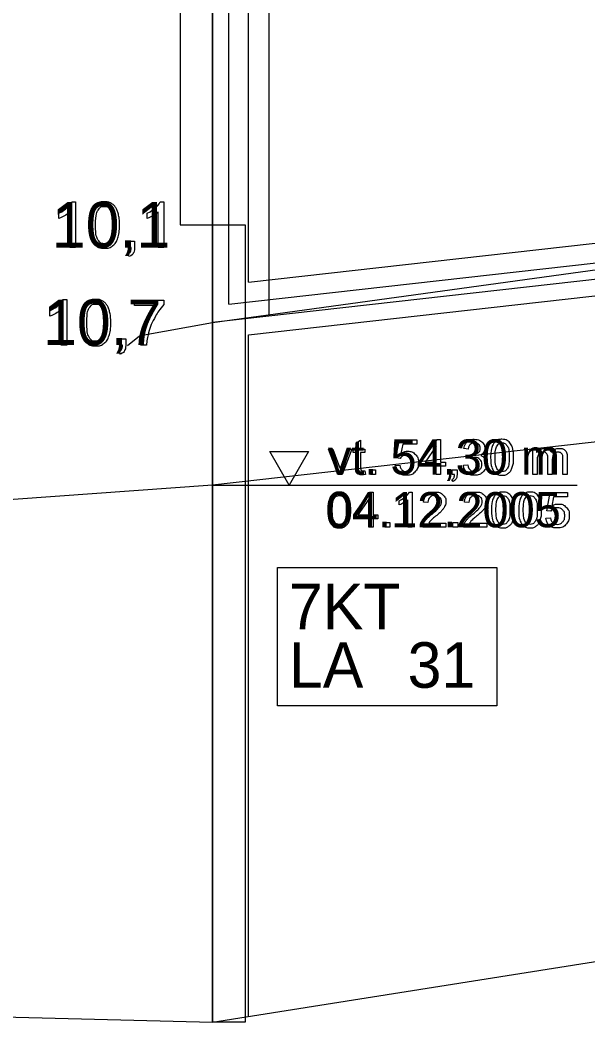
# Model space of a CAD drawing. Extents: x 532503 to 539665, y 6557663 to 6561526.
# Drawn here: x 537309.3 to 537379.2, y 6559644.4 to 6559769.1 of the extents above; entities that cross this region are included whole.
import ezdxf

# ---------------------------------------------------------------- set-up
doc = ezdxf.new("R2010")
doc.units = 0
for name, color, linetype in [('Default', 7, 'Continuous'), ('GEOLPUNKT', 7, 'Continuous'), ('illumineerimisjooned', 7, 'Continuous'), ('PIIR', 7, 'Continuous'), ('Plokid', 7, 'Continuous'), ('Proovid', 7, 'Continuous'), ('RELJEEF', 7, 'Continuous'), ('Täide', 7, 'Continuous'), ('Veetase', 7, 'Continuous'), ('VORMISTUS', 7, 'Continuous')]:
    doc.layers.add(name, color=color, linetype=linetype)

msp = doc.modelspace()

# ---------------------------------------------------------------- linework, layer by layer
at = {"layer": 'Default'}
msp.add_lwpolyline([(537322.51, 6559729.18), (537324.01, 6559730.34), (537324.11, 6559730.4), (537332.99, 6559732), (537332.99, 6559732), (537453.05, 6559748.5), (537453.2, 6559748.53), (537457.32, 6559749.07), (537459.17, 6559749.33), (537460.24, 6559749.47), (537467.15, 6559750.4), (537470.8, 6559750.72), (537596.15, 6559761.6)], dxfattribs=at)
at = {"layer": 'GEOLPUNKT'}
msp.add_line((537332.99, 6559946), (537332.99, 6559646), dxfattribs=at)
at = {"layer": 'illumineerimisjooned'}
msp.add_line((537335, 6559734.24), (537335, 6559946.46), dxfattribs=at)
msp.add_lwpolyline([(537335, 6559734.24), (537596.35, 6559763.64), (537748.15, 6559715.21), (537873.25, 6559657.14)], dxfattribs=at)
at = {"layer": 'PIIR'}
msp.add_line((537333, 6559732.01), (537333, 6559946), dxfattribs=at)
msp.add_lwpolyline([(537333, 6559732.01), (537596.15, 6559761.6), (537747.42, 6559713.34), (537875.25, 6559654)], dxfattribs=at)
at = {"layer": 'Plokid'}
for p, q in [((537337.4, 6559736.93), (537337.4, 6559941)), ((537337.4, 6559646.7), (537337.4, 6559730.49))]:
    msp.add_line(p, q, dxfattribs=at)
for points in [[(537337.4, 6559736.93), (537596.59, 6559766.08), (537749.02, 6559717.45), (537870.85, 6559660.9)], [(537337.4, 6559730.49), (537595.95, 6559759.57), (537746.69, 6559711.48), (537873.25, 6559652.73)]]:
    msp.add_lwpolyline(points, dxfattribs=at)
at = {"layer": 'Proovid'}
for points in [[(537332.99, 6559848), (537328.99, 6559848), (537328.99, 6559744), (537332.99, 6559744)], [(537332.99, 6559744), (537336.99, 6559744), (537336.99, 6559646), (537332.99, 6559646)], [(537340.99, 6559701.89), (537367.99, 6559701.89), (537367.99, 6559684.89), (537340.99, 6559684.89)]]:
    msp.add_lwpolyline(points, close=True, dxfattribs=at)
for points in [[(537315.68, 6559746.83), (537316.12, 6559746.83), (537316.12, 6559741.2)], [(537326.55, 6559746.83), (537326.99, 6559746.83), (537326.99, 6559741.2)], [(537314.06, 6559744.76), (537314.06, 6559745.42)], [(537316.12, 6559741.2), (537315.43, 6559741.2), (537315.43, 6559745.59)], [(537324.93, 6559744.76), (537324.93, 6559745.42)], [(537326.99, 6559741.2), (537326.31, 6559741.2), (537326.31, 6559745.59)], [(537322.6, 6559741.2), (537322.6, 6559741.99), (537323.39, 6559741.99), (537323.39, 6559741.2)], [(537322.99, 6559741.2), (537322.6, 6559741.2)], [(537322.75, 6559740.1), (537322.56, 6559740.39)], [(537314.6, 6559734.83), (537315.05, 6559734.83), (537315.05, 6559729.21)], [(537323.38, 6559734.07), (537323.38, 6559734.73), (537327, 6559734.73), (537327, 6559734.2)], [(537312.98, 6559732.76), (537312.98, 6559733.42)], [(537315.05, 6559729.21), (537314.36, 6559729.21), (537314.36, 6559733.59)], [(537326.12, 6559734.07), (537323.38, 6559734.07)], [(537321.53, 6559729.21), (537321.53, 6559729.99), (537322.31, 6559729.99), (537322.31, 6559729.21)], [(537321.92, 6559729.21), (537321.53, 6559729.21)], [(537324.87, 6559729.21), (537324.16, 6559729.21)], [(537321.67, 6559728.1), (537321.48, 6559728.39)]]:
    msp.add_lwpolyline(points, dxfattribs=at)
for points in [[(537314.06, 6559745.42), (537314.64, 6559745.69), (537315.07, 6559746.08), (537315.5, 6559746.46), (537315.68, 6559746.83)], [(537317.88, 6559743.97), (537317.88, 6559744.96), (537318.09, 6559745.57), (537318.29, 6559746.17), (537318.7, 6559746.5), (537319.1, 6559746.83), (537319.71, 6559746.83), (537320.16, 6559746.83), (537320.5, 6559746.64), (537320.84, 6559746.46), (537321.06, 6559746.12), (537321.28, 6559745.78), (537321.41, 6559745.29), (537321.53, 6559744.8), (537321.53, 6559743.97), (537321.53, 6559742.98), (537321.33, 6559742.38), (537321.13, 6559741.77), (537320.73, 6559741.44), (537320.32, 6559741.11), (537319.71, 6559741.11), (537318.9, 6559741.11), (537318.44, 6559741.69), (537317.88, 6559742.39), (537317.88, 6559743.97)], [(537324.93, 6559745.42), (537325.51, 6559745.69), (537325.94, 6559746.08), (537326.37, 6559746.46), (537326.55, 6559746.83)], [(537315.43, 6559745.59), (537315.19, 6559745.35), (537314.78, 6559745.11), (537314.38, 6559744.87), (537314.06, 6559744.76)], [(537318.59, 6559743.97), (537318.59, 6559742.59), (537318.91, 6559742.13), (537319.24, 6559741.67), (537319.71, 6559741.67), (537320.18, 6559741.67), (537320.5, 6559742.13), (537320.82, 6559742.59), (537320.82, 6559743.97), (537320.82, 6559745.35), (537320.5, 6559745.8), (537320.18, 6559746.26), (537319.7, 6559746.26), (537319.23, 6559746.26), (537318.95, 6559745.86), (537318.59, 6559745.35), (537318.59, 6559743.97)], [(537326.31, 6559745.59), (537326.06, 6559745.35), (537325.65, 6559745.11), (537325.25, 6559744.87), (537324.93, 6559744.76)], [(537322.56, 6559740.39), (537322.78, 6559740.49), (537322.88, 6559740.67), (537322.98, 6559740.86), (537322.99, 6559741.2)], [(537323.39, 6559741.2), (537323.39, 6559740.77), (537323.23, 6559740.51), (537323.08, 6559740.24), (537322.75, 6559740.1)], [(537312.98, 6559733.42), (537313.56, 6559733.69), (537313.99, 6559734.08), (537314.42, 6559734.46), (537314.6, 6559734.83)], [(537316.81, 6559731.97), (537316.81, 6559732.96), (537317.01, 6559733.57), (537317.22, 6559734.17), (537317.62, 6559734.5), (537318.02, 6559734.83), (537318.63, 6559734.83), (537319.08, 6559734.83), (537319.42, 6559734.65), (537319.77, 6559734.46), (537319.99, 6559734.12), (537320.21, 6559733.78), (537320.33, 6559733.29), (537320.46, 6559732.8), (537320.46, 6559731.97), (537320.46, 6559730.98), (537320.26, 6559730.38), (537320.05, 6559729.77), (537319.65, 6559729.44), (537319.25, 6559729.11), (537318.63, 6559729.11), (537317.82, 6559729.11), (537317.36, 6559729.69), (537316.81, 6559730.39), (537316.81, 6559731.97)], [(537317.52, 6559731.97), (537317.52, 6559730.59), (537317.84, 6559730.13), (537318.16, 6559729.68), (537318.63, 6559729.68), (537319.11, 6559729.68), (537319.43, 6559730.13), (537319.75, 6559730.59), (537319.75, 6559731.97), (537319.75, 6559733.35), (537319.43, 6559733.81), (537319.11, 6559734.26), (537318.63, 6559734.26), (537318.15, 6559734.26), (537317.87, 6559733.86), (537317.52, 6559733.35), (537317.52, 6559731.97)], [(537327, 6559734.2), (537326.47, 6559733.63), (537325.94, 6559732.69), (537325.42, 6559731.74), (537325.13, 6559730.75), (537324.92, 6559730.04), (537324.87, 6559729.21)], [(537314.36, 6559733.59), (537314.11, 6559733.35), (537313.71, 6559733.11), (537313.3, 6559732.88), (537312.98, 6559732.76)], [(537324.16, 6559729.21), (537324.17, 6559729.87), (537324.42, 6559730.8), (537324.67, 6559731.74), (537325.13, 6559732.61), (537325.59, 6559733.48), (537326.12, 6559734.07)], [(537321.48, 6559728.39), (537321.7, 6559728.49), (537321.8, 6559728.67), (537321.91, 6559728.86), (537321.92, 6559729.21)], [(537322.31, 6559729.21), (537322.31, 6559728.77), (537322.16, 6559728.51), (537322.01, 6559728.24), (537321.67, 6559728.1)]]:
    msp.add_open_spline(points, degree=3, dxfattribs=at)
at = {"layer": 'RELJEEF'}
msp.add_line((537339.92, 6559932.68), (537339.92, 6559732.96), dxfattribs=at)
at = {"layer": 'Täide'}
msp.add_lwpolyline([(537303.91, 6559646.73), (537332.99, 6559646), (537596.15, 6559687.6), (537701.31, 6559668.24), (537759.9, 6559630.65), (537816.72, 6559549.2), (537847.4, 6559524.13), (537875.25, 6559518), (537897.46, 6559518)], dxfattribs=at)
msp.add_lwpolyline([(537303.91, 6559646.73), (537332.99, 6559646), (537596.15, 6559687.6), (537701.31, 6559668.24), (537759.9, 6559630.65), (537816.72, 6559549.2), (537847.4, 6559524.13), (537875.25, 6559518), (537897.46, 6559518)], dxfattribs=at)
msp.add_lwpolyline([(537303.91, 6559646.73), (537332.99, 6559646), (537596.15, 6559687.6), (537701.31, 6559668.24), (537759.9, 6559630.65), (537816.72, 6559549.2), (537847.4, 6559524.13), (537875.25, 6559518), (537897.46, 6559518)], dxfattribs=at)
at = {"layer": 'Veetase'}
msp.add_lwpolyline([(537897.46, 6559630.11), (537875.25, 6559634), (537737.03, 6559696.96), (537596.15, 6559741.6), (537333, 6559712), (537303.91, 6559709.89)], dxfattribs=at)
at = {"layer": 'VORMISTUS'}
msp.add_line((537333, 6559712), (537377.87, 6559712), dxfattribs=at)
for points in [[(537350.68, 6559714.21), (537350.68, 6559716.02), (537350.29, 6559716.02), (537350.29, 6559716.43), (537350.68, 6559716.43), (537350.68, 6559717.2), (537351.21, 6559717.52), (537351.21, 6559716.43), (537351.74, 6559716.43), (537351.74, 6559716.02), (537351.21, 6559716.02), (537351.21, 6559714.18)], [(537356.06, 6559715.27), (537355.56, 6559715.34), (537355.98, 6559717.56), (537358.13, 6559717.56), (537358.13, 6559717.05), (537356.41, 6559717.05), (537356.17, 6559715.89)], [(537360.52, 6559713.3), (537360.52, 6559714.33), (537358.65, 6559714.33), (537358.65, 6559714.82), (537360.62, 6559717.62), (537361.05, 6559717.62), (537361.05, 6559714.82), (537361.64, 6559714.82), (537361.64, 6559714.33), (537361.05, 6559714.33), (537361.05, 6559713.3), (537360.52, 6559713.3)], [(537360.52, 6559714.82), (537360.52, 6559716.77), (537359.17, 6559714.82), (537360.52, 6559714.82)], [(537348.43, 6559713.3), (537347.25, 6559716.43), (537347.81, 6559716.43), (537348.48, 6559714.55)], [(537348.88, 6559714.52), (537349.57, 6559716.43), (537350.11, 6559716.43), (537348.93, 6559713.3), (537348.43, 6559713.3)], [(537364.44, 6559716.42), (537363.91, 6559716.51)], [(537364.9, 6559715.34), (537364.96, 6559715.81)], [(537372.39, 6559713.3), (537372.39, 6559716.43), (537372.86, 6559716.43), (537372.86, 6559715.99)], [(537355.47, 6559714.43), (537356.03, 6559714.47)], [(537363.86, 6559714.44), (537364.39, 6559714.51)], [(537372.92, 6559714.92), (537372.92, 6559713.3), (537372.39, 6559713.3)], [(537374.78, 6559715.11), (537374.78, 6559713.3), (537374.25, 6559713.3), (537374.25, 6559715.33)], [(537376.63, 6559715.44), (537376.63, 6559713.3), (537376.1, 6559713.3), (537376.1, 6559715.27)], [(537351.74, 6559713.77), (537351.82, 6559713.3)], [(537352.41, 6559713.3), (537352.41, 6559713.9), (537353.02, 6559713.9), (537353.02, 6559713.3), (537352.41, 6559713.3)], [(537362.47, 6559713.3), (537362.47, 6559713.9), (537363.07, 6559713.9), (537363.07, 6559713.3)], [(537362.77, 6559713.3), (537362.47, 6559713.3)], [(537362.58, 6559712.44), (537362.43, 6559712.67)], [(537352.23, 6559706.82), (537352.23, 6559707.85), (537350.36, 6559707.85), (537350.36, 6559708.34), (537352.33, 6559711.14), (537352.76, 6559711.14), (537352.76, 6559708.34), (537353.34, 6559708.34), (537353.34, 6559707.85), (537352.76, 6559707.85), (537352.76, 6559706.82), (537352.23, 6559706.82)], [(537357.22, 6559711.15), (537357.56, 6559711.15), (537357.56, 6559706.82)], [(537374.61, 6559708.79), (537374.11, 6559708.86), (537374.53, 6559711.08), (537376.68, 6559711.08), (537376.68, 6559710.57), (537374.95, 6559710.57), (537374.72, 6559709.41)], [(537352.23, 6559708.34), (537352.23, 6559710.29), (537350.88, 6559708.34), (537352.23, 6559708.34)], [(537355.97, 6559709.56), (537355.97, 6559710.07)], [(537357.56, 6559706.82), (537357.03, 6559706.82), (537357.03, 6559710.2)], [(537359.49, 6559709.85), (537358.95, 6559709.9)], [(537364.53, 6559709.85), (537363.98, 6559709.9)], [(537354.18, 6559706.82), (537354.18, 6559707.42), (537354.79, 6559707.42), (537354.79, 6559706.82), (537354.18, 6559706.82)], [(537361.7, 6559707.33), (537361.7, 6559706.82), (537358.85, 6559706.82)], [(537359.59, 6559707.33), (537361.7, 6559707.33)], [(537362.57, 6559706.82), (537362.57, 6559707.42), (537363.17, 6559707.42), (537363.17, 6559706.82), (537362.57, 6559706.82)], [(537366.73, 6559707.33), (537366.73, 6559706.82), (537363.88, 6559706.82)], [(537364.62, 6559707.33), (537366.73, 6559707.33)], [(537374.01, 6559707.95), (537374.57, 6559707.99)]]:
    msp.add_lwpolyline(points, dxfattribs=at)
msp.add_lwpolyline([(537342.42, 6559716.14), (537344.81, 6559716.14), (537342.42, 6559712), (537340.03, 6559716.14)], close=True, dxfattribs=at)
for points in [[(537363.91, 6559716.51), (537364.01, 6559717.05), (537364.35, 6559717.34), (537364.7, 6559717.63), (537365.21, 6559717.63), (537365.57, 6559717.63), (537365.86, 6559717.48), (537366.16, 6559717.33), (537366.32, 6559717.07), (537366.48, 6559716.81), (537366.48, 6559716.51), (537366.48, 6559716.23), (537366.33, 6559716), (537366.18, 6559715.77), (537365.88, 6559715.64), (537366.26, 6559715.55), (537366.48, 6559715.27), (537366.69, 6559714.99), (537366.69, 6559714.58), (537366.69, 6559714.01), (537366.27, 6559713.62), (537365.86, 6559713.22), (537365.23, 6559713.22), (537364.66, 6559713.22), (537364.29, 6559713.56), (537363.91, 6559713.9), (537363.86, 6559714.44)], [(537364.96, 6559715.81), (537365.02, 6559715.8), (537365.05, 6559715.8), (537365.39, 6559715.8), (537365.66, 6559715.98), (537365.93, 6559716.16), (537365.93, 6559716.52), (537365.93, 6559716.82), (537365.73, 6559717.01), (537365.53, 6559717.2), (537365.22, 6559717.2), (537364.91, 6559717.2), (537364.71, 6559717), (537364.5, 6559716.81), (537364.44, 6559716.42)], [(537367.21, 6559715.43), (537367.21, 6559716.19), (537367.37, 6559716.66), (537367.53, 6559717.13), (537367.84, 6559717.38), (537368.15, 6559717.63), (537368.62, 6559717.63), (537368.97, 6559717.63), (537369.23, 6559717.49), (537369.49, 6559717.35), (537369.66, 6559717.09), (537369.83, 6559716.83), (537369.93, 6559716.45), (537370.03, 6559716.07), (537370.03, 6559715.43), (537370.03, 6559714.67), (537369.87, 6559714.2), (537369.71, 6559713.73), (537369.4, 6559713.48), (537369.09, 6559713.22), (537368.62, 6559713.22), (537367.99, 6559713.22), (537367.64, 6559713.67), (537367.21, 6559714.21), (537367.21, 6559715.43)], [(537367.76, 6559715.43), (537367.76, 6559714.36), (537368.01, 6559714.01), (537368.25, 6559713.66), (537368.62, 6559713.66), (537368.98, 6559713.66), (537369.23, 6559714.01), (537369.48, 6559714.36), (537369.48, 6559715.43), (537369.48, 6559716.49), (537369.23, 6559716.84), (537368.98, 6559717.19), (537368.61, 6559717.19), (537368.25, 6559717.19), (537368.03, 6559716.89), (537367.76, 6559716.49), (537367.76, 6559715.43)], [(537356.17, 6559715.89), (537356.56, 6559716.16), (537356.99, 6559716.16), (537357.56, 6559716.16), (537357.94, 6559715.77), (537358.33, 6559715.38), (537358.33, 6559714.76), (537358.33, 6559714.18), (537357.99, 6559713.75), (537357.58, 6559713.22), (537356.86, 6559713.22), (537356.27, 6559713.22), (537355.89, 6559713.55), (537355.52, 6559713.88), (537355.47, 6559714.43)], [(537356.03, 6559714.47), (537356.09, 6559714.07), (537356.31, 6559713.86), (537356.54, 6559713.66), (537356.86, 6559713.66), (537357.24, 6559713.66), (537357.51, 6559713.95), (537357.77, 6559714.24), (537357.77, 6559714.72), (537357.77, 6559715.17), (537357.52, 6559715.43), (537357.26, 6559715.7), (537356.85, 6559715.7), (537356.59, 6559715.7), (537356.38, 6559715.58), (537356.18, 6559715.46), (537356.06, 6559715.27)], [(537372.86, 6559715.99), (537373.01, 6559716.22), (537373.26, 6559716.36), (537373.5, 6559716.5), (537373.81, 6559716.5), (537374.16, 6559716.5), (537374.38, 6559716.35), (537374.61, 6559716.21), (537374.7, 6559715.95), (537375.07, 6559716.5), (537375.67, 6559716.5), (537376.13, 6559716.5), (537376.38, 6559716.24), (537376.63, 6559715.98), (537376.63, 6559715.44)], [(537374.25, 6559715.33), (537374.25, 6559715.68), (537374.12, 6559715.86), (537373.99, 6559716.04), (537373.7, 6559716.04), (537373.47, 6559716.04), (537373.28, 6559715.92), (537373.09, 6559715.8), (537373.01, 6559715.57), (537372.92, 6559715.35), (537372.92, 6559714.92)], [(537376.1, 6559715.27), (537376.1, 6559715.58), (537376.05, 6559715.72), (537376, 6559715.86), (537375.86, 6559715.95), (537375.73, 6559716.04), (537375.55, 6559716.04), (537375.22, 6559716.04), (537375, 6559715.82), (537374.78, 6559715.6), (537374.78, 6559715.11)], [(537348.48, 6559714.55), (537348.59, 6559714.25), (537348.68, 6559713.92), (537348.75, 6559714.17), (537348.88, 6559714.52)], [(537364.39, 6559714.51), (537364.48, 6559714.06), (537364.7, 6559713.86), (537364.92, 6559713.66), (537365.23, 6559713.66), (537365.61, 6559713.66), (537365.87, 6559713.92), (537366.12, 6559714.18), (537366.12, 6559714.56), (537366.12, 6559714.93), (537365.89, 6559715.17), (537365.65, 6559715.4), (537365.28, 6559715.4), (537365.13, 6559715.4), (537364.9, 6559715.34)], [(537351.82, 6559713.3), (537351.6, 6559713.25), (537351.42, 6559713.25), (537351.13, 6559713.25), (537350.97, 6559713.34), (537350.81, 6559713.44), (537350.75, 6559713.59), (537350.68, 6559713.73), (537350.68, 6559714.21)], [(537351.21, 6559714.18), (537351.21, 6559713.95), (537351.24, 6559713.89), (537351.27, 6559713.82), (537351.33, 6559713.79), (537351.4, 6559713.75), (537351.51, 6559713.75), (537351.6, 6559713.75), (537351.74, 6559713.77)], [(537362.43, 6559712.67), (537362.6, 6559712.74), (537362.68, 6559712.88), (537362.76, 6559713.03), (537362.77, 6559713.3)], [(537363.07, 6559713.3), (537363.07, 6559712.96), (537362.95, 6559712.76), (537362.83, 6559712.55), (537362.58, 6559712.44)], [(537347.18, 6559708.95), (537347.18, 6559709.71), (537347.33, 6559710.18), (537347.49, 6559710.65), (537347.8, 6559710.9), (537348.11, 6559711.15), (537348.58, 6559711.15), (537348.93, 6559711.15), (537349.19, 6559711.01), (537349.46, 6559710.87), (537349.63, 6559710.61), (537349.8, 6559710.35), (537349.89, 6559709.97), (537349.99, 6559709.59), (537349.99, 6559708.95), (537349.99, 6559708.19), (537349.84, 6559707.72), (537349.68, 6559707.25), (537349.37, 6559707), (537349.06, 6559706.74), (537348.58, 6559706.74), (537347.96, 6559706.74), (537347.6, 6559707.19), (537347.18, 6559707.73), (537347.18, 6559708.95)], [(537347.72, 6559708.95), (537347.72, 6559707.88), (537347.97, 6559707.53), (537348.22, 6559707.18), (537348.58, 6559707.18), (537348.95, 6559707.18), (537349.2, 6559707.53), (537349.44, 6559707.88), (537349.44, 6559708.95), (537349.44, 6559710.01), (537349.2, 6559710.36), (537348.95, 6559710.71), (537348.58, 6559710.71), (537348.21, 6559710.71), (537348, 6559710.41), (537347.72, 6559710.01), (537347.72, 6559708.95)], [(537355.97, 6559710.07), (537356.41, 6559710.28), (537356.75, 6559710.58), (537357.08, 6559710.87), (537357.22, 6559711.15)], [(537358.85, 6559706.82), (537358.84, 6559707.01), (537358.91, 6559707.18), (537359.02, 6559707.48), (537359.26, 6559707.76), (537359.5, 6559708.04), (537359.95, 6559708.41), (537360.66, 6559708.99), (537360.9, 6559709.33), (537361.15, 6559709.67), (537361.15, 6559709.97), (537361.15, 6559710.28), (537360.93, 6559710.5), (537360.7, 6559710.71), (537360.34, 6559710.71), (537359.96, 6559710.71), (537359.73, 6559710.48), (537359.5, 6559710.26), (537359.49, 6559709.85)], [(537358.95, 6559709.9), (537359, 6559710.51), (537359.37, 6559710.83), (537359.73, 6559711.15), (537360.35, 6559711.15), (537360.97, 6559711.15), (537361.33, 6559710.81), (537361.7, 6559710.46), (537361.7, 6559709.95), (537361.7, 6559709.69), (537361.59, 6559709.44), (537361.49, 6559709.19), (537361.24, 6559708.92), (537360.99, 6559708.64), (537360.42, 6559708.16), (537359.95, 6559707.76), (537359.81, 6559707.61), (537359.67, 6559707.47), (537359.59, 6559707.33)], [(537363.88, 6559706.82), (537363.87, 6559707.01), (537363.94, 6559707.18), (537364.05, 6559707.48), (537364.29, 6559707.76), (537364.53, 6559708.04), (537364.99, 6559708.41), (537365.69, 6559708.99), (537365.93, 6559709.33), (537366.18, 6559709.67), (537366.18, 6559709.97), (537366.18, 6559710.28), (537365.96, 6559710.5), (537365.73, 6559710.71), (537365.37, 6559710.71), (537364.99, 6559710.71), (537364.76, 6559710.48), (537364.53, 6559710.26), (537364.53, 6559709.85)], [(537363.98, 6559709.9), (537364.03, 6559710.51), (537364.4, 6559710.83), (537364.77, 6559711.15), (537365.38, 6559711.15), (537366, 6559711.15), (537366.37, 6559710.81), (537366.73, 6559710.46), (537366.73, 6559709.95), (537366.73, 6559709.69), (537366.62, 6559709.44), (537366.52, 6559709.19), (537366.27, 6559708.92), (537366.02, 6559708.64), (537365.45, 6559708.16), (537364.98, 6559707.76), (537364.84, 6559707.61), (537364.71, 6559707.47), (537364.62, 6559707.33)], [(537367.3, 6559708.95), (537367.3, 6559709.71), (537367.46, 6559710.18), (537367.62, 6559710.65), (537367.93, 6559710.9), (537368.24, 6559711.15), (537368.71, 6559711.15), (537369.06, 6559711.15), (537369.32, 6559711.01), (537369.59, 6559710.87), (537369.76, 6559710.61), (537369.93, 6559710.35), (537370.02, 6559709.97), (537370.12, 6559709.59), (537370.12, 6559708.95), (537370.12, 6559708.19), (537369.96, 6559707.72), (537369.81, 6559707.25), (537369.5, 6559707), (537369.19, 6559706.74), (537368.71, 6559706.74), (537368.09, 6559706.74), (537367.73, 6559707.19), (537367.3, 6559707.73), (537367.3, 6559708.95)], [(537367.85, 6559708.95), (537367.85, 6559707.88), (537368.1, 6559707.53), (537368.35, 6559707.18), (537368.71, 6559707.18), (537369.08, 6559707.18), (537369.32, 6559707.53), (537369.57, 6559707.88), (537369.57, 6559708.95), (537369.57, 6559710.01), (537369.33, 6559710.36), (537369.08, 6559710.71), (537368.71, 6559710.71), (537368.34, 6559710.71), (537368.12, 6559710.41), (537367.85, 6559710.01), (537367.85, 6559708.95)], [(537370.66, 6559708.95), (537370.66, 6559709.71), (537370.82, 6559710.18), (537370.97, 6559710.65), (537371.29, 6559710.9), (537371.6, 6559711.15), (537372.07, 6559711.15), (537372.41, 6559711.15), (537372.68, 6559711.01), (537372.94, 6559710.87), (537373.11, 6559710.61), (537373.28, 6559710.35), (537373.38, 6559709.97), (537373.47, 6559709.59), (537373.47, 6559708.95), (537373.47, 6559708.19), (537373.32, 6559707.72), (537373.16, 6559707.25), (537372.85, 6559707), (537372.54, 6559706.74), (537372.07, 6559706.74), (537371.44, 6559706.74), (537371.09, 6559707.19), (537370.66, 6559707.73), (537370.66, 6559708.95)], [(537371.21, 6559708.95), (537371.21, 6559707.88), (537371.45, 6559707.53), (537371.7, 6559707.18), (537372.07, 6559707.18), (537372.43, 6559707.18), (537372.68, 6559707.53), (537372.93, 6559707.88), (537372.93, 6559708.95), (537372.93, 6559710.01), (537372.68, 6559710.36), (537372.43, 6559710.71), (537372.06, 6559710.71), (537371.7, 6559710.71), (537371.48, 6559710.41), (537371.21, 6559710.01), (537371.21, 6559708.95)], [(537357.03, 6559710.2), (537356.84, 6559710.01), (537356.53, 6559709.83), (537356.22, 6559709.65), (537355.97, 6559709.56)], [(537374.72, 6559709.41), (537375.11, 6559709.68), (537375.54, 6559709.68), (537376.1, 6559709.68), (537376.49, 6559709.29), (537376.88, 6559708.9), (537376.88, 6559708.28), (537376.88, 6559707.7), (537376.54, 6559707.27), (537376.12, 6559706.74), (537375.4, 6559706.74), (537374.81, 6559706.74), (537374.44, 6559707.07), (537374.07, 6559707.4), (537374.01, 6559707.95)], [(537374.57, 6559707.99), (537374.63, 6559707.59), (537374.86, 6559707.38), (537375.08, 6559707.18), (537375.4, 6559707.18), (537375.79, 6559707.18), (537376.05, 6559707.47), (537376.32, 6559707.76), (537376.32, 6559708.24), (537376.32, 6559708.69), (537376.06, 6559708.95), (537375.81, 6559709.22), (537375.39, 6559709.22), (537375.14, 6559709.22), (537374.93, 6559709.1), (537374.73, 6559708.98), (537374.61, 6559708.79)]]:
    msp.add_open_spline(points, degree=3, dxfattribs=at)

# ---------------------------------------------------------------- texts
at = {"layer": 'Proovid'}
for s, p in [('10,1', (537313.21, 6559741.2)), ('10,7', (537312.13, 6559729.21)), ('7KT', (537342.39, 6559694.29)), ('LA', (537342.39, 6559687.09)), ('31', (537356.99, 6559687.09))]:
    msp.add_text(s, height=5.6, dxfattribs=at).set_placement(p)
at = {"layer": 'VORMISTUS'}
for s, p in [('vt. 54,30 m', (537347.17, 6559713.3)), ('04.12.2005', (537346.93, 6559706.82))]:
    msp.add_text(s, height=4.32, dxfattribs=at).set_placement(p)

doc.saveas('drawing.dxf')
